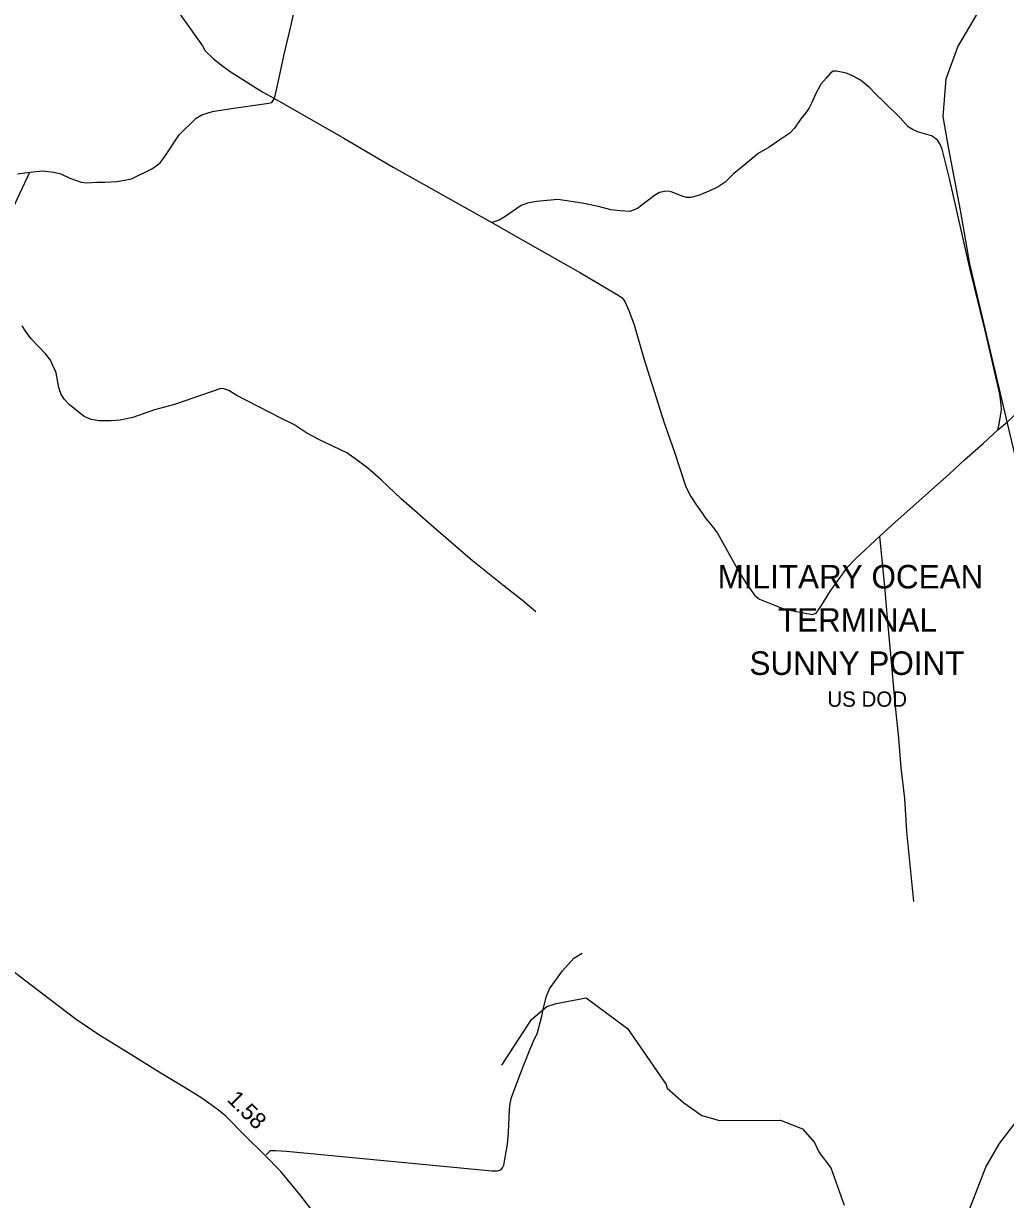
# Model space of a CAD drawing. Extents: x 2104537 to 2336408, y 34176 to 229611.
# Drawn here: x 2271195 to 2280169, y 170167 to 180912 of the extents above; entities that cross this region are included whole.
import ezdxf

# ---------------------------------------------------------------- set-up
doc = ezdxf.new("R2010")
doc.units = 0
for name, color, linetype in [('Exist Boundary Land Use Reservation Military US Department of Defense', 7, 'Continuous'), ('Exist Boundary Land Use Reservation Military US Department of Defense Label', 7, 'Continuous'), ('Exist Hydrographic Creek Single Shore', 7, 'Continuous'), ('Exist Road Non-System Type 51', 7, 'Continuous'), ('Exist Road Primary NC Attributed', 7, 'Continuous'), ('Exist Road Primary NC Mileage Hundredths English Label', 7, 'Continuous')]:
    doc.layers.add(name, color=color, linetype=linetype)

msp = doc.modelspace()

# ---------------------------------------------------------------- linework, layer by layer
at = {"layer": 'Exist Boundary Land Use Reservation Military US Department of Defense'}
msp.add_lwpolyline([(2282280, 173638), (2281766, 173798), (2281399, 174018), (2281203, 174189), (2280922, 174520), (2280775, 174826), (2280696, 175181), (2280483, 175971), (2280355, 176554), (2280227, 177094), (2280099, 177635), (2279971, 178176), (2279844, 178716), (2279759, 179207), (2279649, 179782), (2279600, 180064), (2279625, 180406), (2279734, 180700), (2279943, 181055)], dxfattribs=at)
at = {"layer": 'Exist Hydrographic Creek Single Shore'}
for points in [[(2275567, 171394), (2275838, 171811), (2275978, 171930), (2276061, 171958), (2276336, 172008), (2276713, 171729), (2277068, 171217), (2277077, 171184), (2277228, 171050), (2277395, 170935), (2277554, 170889), (2278112, 170892), (2278313, 170812), (2278422, 170689), (2278465, 170596), (2278574, 170456), (2278694, 170116)], [(2279844, 170084), (2279990, 170461), (2280113, 170679), (2280377, 171021)]]:
    msp.add_lwpolyline(points, dxfattribs=at)
at = {"layer": 'Exist Road Non-System Type 51'}
for points in [[(2271128, 183697), (2271353, 183336), (2271395, 183272), (2271584, 182988), (2271774, 182688), (2271853, 182555), (2271875, 182511), (2271897, 182450), (2272013, 182020), (2272038, 181973), (2272102, 181872), (2272189, 181717), (2272344, 181466), (2272489, 181219), (2272642, 180974), (2272829, 180708), (2272854, 180662), (2272931, 180590), (2273015, 180523), (2273082, 180474), (2273381, 180286), (2273488, 180228)], [(2273488, 180228), (2273516, 180345), (2273573, 180618), (2273645, 180912), (2273846, 181810), (2273924, 182131), (2274005, 182483), (2274039, 182654), (2274058, 182740), (2274060, 182808), (2274064, 182844), (2274059, 182886), (2274034, 183018)], [(2280099, 177200), (2280110, 177250), (2280131, 177381), (2280130, 177431), (2280116, 177526), (2279983, 178108), (2279844, 178677), (2279658, 179496), (2279591, 179765), (2279570, 179812), (2279549, 179844), (2279519, 179869), (2279494, 179887), (2279366, 179923), (2279325, 179940), (2279279, 179969), (2279205, 180049), (2279067, 180187), (2278975, 180275), (2278930, 180324), (2278845, 180395), (2278784, 180429), (2278715, 180460), (2278625, 180476), (2278595, 180476), (2278567, 180457), (2278530, 180412), (2278481, 180359), (2278431, 180266), (2278402, 180198), (2278371, 180137), (2278342, 180093), (2278297, 180040), (2278239, 179956), (2278198, 179910), (2278105, 179850), (2278008, 179782), (2277909, 179726), (2277797, 179630), (2277683, 179538), (2277606, 179462), (2277543, 179419), (2277474, 179385), (2277363, 179341), (2277293, 179324), (2277255, 179321), (2277213, 179334), (2277114, 179374), (2277086, 179380), (2277052, 179377), (2277008, 179367), (2276962, 179340), (2276846, 179251), (2276805, 179223), (2276737, 179195), (2276647, 179201), (2276561, 179210), (2276448, 179239), (2276300, 179271), (2276077, 179304), (2275883, 179287), (2275800, 179271), (2275742, 179250), (2275594, 179147), (2275542, 179116), (2275475, 179093)], [(2271253, 179553), (2271371, 179565), (2271473, 179555), (2271537, 179538), (2271618, 179500), (2271678, 179479), (2271723, 179464), (2271773, 179455), (2271865, 179463), (2271937, 179464), (2272047, 179470), (2272101, 179477), (2272182, 179493), (2272373, 179588), (2272443, 179638), (2272486, 179697), (2272618, 179895), (2272774, 180048), (2272825, 180079), (2272921, 180107), (2273052, 180130), (2273437, 180183), (2273463, 180192), (2273488, 180228)], [(2273488, 180228), (2274121, 179866), (2274573, 179601), (2275475, 179093)], [(2270957, 178931), (2271253, 179553)], [(2271139, 179538), (2271253, 179553)], [(2275475, 179093), (2275799, 178907), (2276284, 178634), (2276517, 178497), (2276628, 178431), (2276665, 178405), (2276691, 178372), (2276727, 178289), (2276775, 178158), (2276865, 177851), (2277049, 177265), (2277140, 177004), (2277248, 176680), (2277294, 176591), (2277350, 176502), (2277399, 176435), (2277426, 176392), (2277489, 176319), (2277537, 176254), (2277734, 175898), (2277802, 175791), (2277878, 175685), (2277920, 175653), (2278148, 175562), (2278401, 175512), (2278437, 175525), (2278482, 175586), (2278571, 175728), (2278727, 175947), (2278797, 176020), (2279021, 176227)], [(2275878, 175536), (2275756, 175639), (2275587, 175770), (2275299, 176004), (2274967, 176288), (2274646, 176568), (2274462, 176744), (2274340, 176848), (2274255, 176912), (2274149, 176988), (2273905, 177106), (2273784, 177169), (2273664, 177249), (2273545, 177307), (2273139, 177517), (2273072, 177560), (2273026, 177575), (2272998, 177576), (2272576, 177432), (2272391, 177382), (2272195, 177311), (2272077, 177288), (2271995, 177282), (2271887, 177281), (2271813, 177295), (2271750, 177322), (2271616, 177429), (2271569, 177476), (2271538, 177522), (2271519, 177585), (2271494, 177721), (2271442, 177836), (2271399, 177891), (2271266, 178031), (2271215, 178098), (2271182, 178149)], [(2280099, 177200), (2280184, 177271), (2280301, 177378), (2280369, 177429), (2280416, 177456), (2280458, 177475), (2280516, 177478), (2280817, 177414), (2281032, 177372), (2281277, 177317), (2281568, 177259), (2281753, 177216), (2281948, 177184), (2282028, 177175)], [(2279021, 176227), (2279129, 176327), (2279658, 176797), (2279794, 176924), (2279965, 177075), (2280099, 177200)], [(2279332, 172890), (2279266, 173529), (2279248, 173832), (2279214, 174112), (2279193, 174382), (2279157, 174731), (2279125, 175115), (2279093, 175442), (2279069, 175733), (2279021, 176227)], [(2273412, 170576), (2273451, 170613), (2273501, 170614), (2273599, 170608), (2275475, 170430), (2275525, 170429), (2275549, 170434), (2275561, 170440), (2275573, 170456), (2275584, 170481), (2275619, 170673), (2275628, 170779), (2275636, 170990), (2275641, 171044), (2275654, 171100), (2275730, 171304), (2275822, 171535), (2275864, 171636), (2275889, 171681), (2275932, 171842), (2275948, 171918), (2275974, 172024), (2276001, 172093), (2276120, 172255), (2276224, 172371), (2276301, 172417)]]:
    msp.add_lwpolyline(points, dxfattribs=at)
at = {"layer": 'Exist Road Primary NC Attributed'}
msp.add_lwpolyline([(2273955, 169908), (2273720, 170212), (2273546, 170422), (2273393, 170577), (2273221, 170749), (2273043, 170927), (2272976, 170984), (2272910, 171033), (2272825, 171094), (2272686, 171179), (2272459, 171316), (2272122, 171526), (2271883, 171670), (2271677, 171811), (2271370, 172044), (2270965, 172351)], dxfattribs=at)

# ---------------------------------------------------------------- texts
at = {"layer": 'Exist Boundary Land Use Reservation Military US Department of Defense Label'}
for s, height, p in [('MILITARY OCEAN ', 215, (2277538, 175750)), ('TERMINAL', 215, (2278088, 175355)), ('SUNNY POINT', 215, (2277829, 174960)), ('US DOD', 140, (2278541, 174669))]:
    msp.add_text(s, height=height, dxfattribs=at).set_placement(p)
at = {"layer": 'Exist Road Primary NC Mileage Hundredths English Label'}
msp.add_text('1.58', height=150, rotation=314.9875, dxfattribs=at).set_placement((2273047, 171072))

doc.saveas('drawing.dxf')
